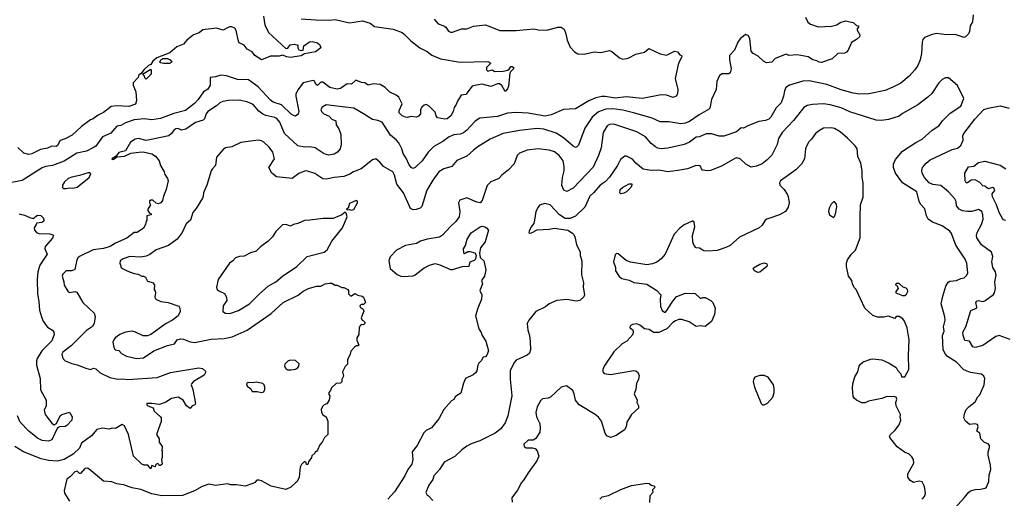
# Model space of a CAD drawing. Extents: x 1678759 to 1859541, y 384609 to 522867.
# Tile 360 of 466: x 1795541 to 1804512, y 411773 to 416132. Entities that reach past the tile are written whole.
import ezdxf

# ---------------------------------------------------------------- set-up
doc = ezdxf.new("R2010")
doc.units = 0

msp = doc.modelspace()

# ---------------------------------------------------------------- linework, layer by layer
at = {"layer": '0CON20XD'}
for points in [[(1799316.3, 416136.3), (1799353.7, 416093.7), (1799405, 416076.9), (1799425, 416064.3), (1799447, 416027), (1799465, 416018), (1799485, 416019.2), (1799565, 416048.6), (1799615, 416048.6), (1799675.7, 416074.3), (1799785, 416085.8), (1799915, 416032.5), (1800065, 416034.4), (1800225, 416048.1), (1800265, 416039.4), (1800343, 416037), (1800445, 416062.9), (1800475, 416064), (1800501.2, 416045), (1800517, 416003), (1800530, 415945), (1800555, 415881.2), (1800595, 415838), (1800625, 415821.2), (1800685, 415818), (1800775, 415840), (1800835, 415832.9), (1800915, 415850), (1800935, 415841.2), (1801005, 415784), (1801035, 415772.5), (1801085, 415780), (1801153.4, 415816.6), (1801233.2, 415836.8), (1801271.7, 415868.3), (1801375, 415820), (1801435, 415807.5), (1801506.1, 415843.9), (1801535, 415838.8), (1801555, 415812.5), (1801570, 415805), (1801572.5, 415795), (1801544, 415735), (1801514.4, 415595), (1801535.7, 415495), (1801533.2, 415456.8), (1801521.2, 415435), (1801495, 415422), (1801435, 415445.7), (1801385, 415447.8), (1801216.8, 415413.2), (1801065, 415428.2), (1800965, 415416.5), (1800875, 415431.8), (1800845, 415430.9), (1800791, 415419), (1800725, 415391.6), (1800605, 415320.5), (1800495, 415312.5), (1800384.6, 415265.4), (1800327.4, 415252.6), (1800175, 415280), (1800065, 415287.7), (1799985, 415279.6), (1799895, 415251.5), (1799734.6, 415235.4), (1799691.2, 415208.8), (1799615.7, 415125), (1799585, 415100.6), (1799555, 415088.9), (1799495, 415082.2), (1799453.8, 415065), (1799395, 415021.9), (1799315, 414976.9), (1799263.3, 414925), (1799208.9, 414845), (1799145, 414784.3), (1799125, 414777.1), (1799106.4, 414786.4), (1799087.5, 414815), (1799065.9, 414865.9), (1799034, 414914), (1799021.8, 414955), (1798995, 415009.4), (1798975, 415034.4), (1798918.8, 415078.8), (1798845, 415197.5), (1798805, 415213.8), (1798755, 415221.5), (1798675, 415275.6), (1798585, 415325.4), (1798478.3, 415338.3), (1798334.4, 415355.6), (1798296.2, 415335), (1798284.5, 415315), (1798290.6, 415295), (1798312.9, 415275), (1798361.8, 415251.8), (1798385, 415225.5), (1798421.1, 415211.1), (1798425.7, 415175), (1798448.9, 415138.9), (1798465.6, 415085), (1798471.4, 414995), (1798461.2, 414955), (1798436.2, 414925), (1798405, 414906), (1798357.9, 414897.9), (1798315, 414909.4), (1798233.9, 414963.9), (1798185, 414972.9), (1798140, 414970), (1798074.5, 414984.5), (1797953.5, 415095), (1797909.9, 415199.9), (1797885, 415231.9), (1797865, 415242.5), (1797785, 415259.2), (1797755, 415272.7), (1797718.8, 415298.8), (1797668.6, 415358.6), (1797620.5, 415380.5), (1797545, 415397.5), (1797445, 415397.3), (1797393.3, 415386.7), (1797365.4, 415374.6), (1797335, 415346.5), (1797255, 415294.4), (1797240.9, 415275), (1797225, 415229.2), (1797213, 415217), (1797144, 415196), (1797055, 415135.6), (1797015, 415126.2), (1796985, 415140), (1796965, 415138.8), (1796945, 415126), (1796924.6, 415095.4), (1796900, 415075), (1796755, 415043.1), (1796695, 415032.9), (1796625, 415049.2), (1796593.3, 415045), (1796550, 415015), (1796503.9, 414936.1), (1796445, 414921.2), (1796420, 414890), (1796380, 414865), (1796385, 414860), (1796395, 414862.5), (1796428.3, 414881.7), (1796495, 414890), (1796553.6, 414916.4), (1796626.2, 414926.2), (1796665, 414929.2), (1796745, 414908.8), (1796777.7, 414887.7), (1796813.3, 414845), (1796824.1, 414804.1), (1796856.2, 414745), (1796862.3, 414722.3), (1796888.8, 414685), (1796893.3, 414665), (1796876.7, 414585), (1796851.2, 414525), (1796843.3, 414485), (1796826.7, 414465), (1796805, 414456.2), (1796785, 414460), (1796755, 414487.5), (1796735, 414487.5), (1796725, 414480), (1796722.5, 414465), (1796732.5, 414445), (1796707.5, 414405), (1796707.5, 414395), (1796725, 414370), (1796740, 414365), (1796740, 414355), (1796700, 414345), (1796700, 414305), (1796693, 414297), (1796687.5, 414265), (1796668.3, 414231.7), (1796610, 414195), (1796585, 414192.5), (1796516.9, 414143.1), (1796412.6, 414097.4), (1796365, 414066.9), (1796305, 414048.1), (1796210, 414035), (1796092.3, 413977.7), (1796074.3, 413965), (1796061.4, 413945), (1796043.2, 413856.8), (1796015, 413844.5), (1795964.6, 413845.4), (1795934.4, 413815.6), (1795927.1, 413795), (1795944.2, 413745), (1795947.5, 413715), (1795979.7, 413659.7), (1795995, 413648), (1796045, 413656), (1796060.8, 413650.8), (1796118, 413555), (1796218.3, 413458.3), (1796228.7, 413425), (1796220.7, 413365), (1796205, 413336.9), (1796149.8, 413300.2), (1796009.6, 413160.4), (1795933.5, 413105), (1795924.6, 413085), (1795933.5, 413045), (1795954.7, 413024.7), (1796015, 412999.2), (1796065, 412988.6), (1796145, 412957.1), (1796185, 412947.1), (1796215, 412957.1), (1796235, 412952.9), (1796275, 412914.5), (1796361.7, 412871.7), (1796435, 412857.5), (1796475, 412860.5), (1796525, 412854.5), (1796795, 412874.3), (1796915, 412919.4), (1797172.3, 412962.3), (1797205.9, 412955.9), (1797235, 412930), (1797237.5, 412925), (1797222.5, 412895), (1797125, 412836.7), (1797106.7, 412815), (1797103.3, 412805), (1797118, 412765), (1797143.3, 412635), (1797136.1, 412623.9), (1797113.8, 412615), (1797095, 412590), (1797060, 412615), (1797030, 412665), (1796985, 412692.5), (1796925, 412681.9), (1796872.4, 412647.6), (1796815, 412625.7), (1796743.6, 412636.4), (1796700, 412635), (1796700, 412625), (1796710, 412615), (1796756, 412596), (1796766.7, 412565), (1796823.3, 412515), (1796830, 412505), (1796829.3, 412470.7), (1796787.5, 412355), (1796812.5, 412315), (1796812.5, 412285), (1796840, 412245), (1796840, 412225), (1796832.5, 412215), (1796840, 412205), (1796840, 412145), (1796832.5, 412125), (1796840, 412085), (1796825, 412070), (1796811.7, 412071.7), (1796810, 412085), (1796795, 412090), (1796780, 412075), (1796775, 412060), (1796745, 412070), (1796735, 412042.5), (1796710, 412075), (1796675, 412073.3), (1796655, 412083.3), (1796576.7, 412155), (1796532.5, 412355), (1796495, 412433.8), (1796475, 412446), (1796415, 412407.5), (1796385, 412412.5), (1796355, 412401.2), (1796295, 412411.2), (1796245, 412400), (1796195, 412343.1), (1796105.7, 412275), (1796085, 412230.8), (1796027.1, 412175), (1795945, 412125.4), (1795885, 412111.8), (1795805, 412117.5), (1795736.9, 412133.1), (1795575.9, 412195.9), (1795495.7, 412245)], [(1797763.3, 416165), (1797774.4, 416084.4), (1797807.5, 416015), (1797965, 415870), (1797985, 415872.5), (1798006.1, 415903.9), (1798045, 415907.5), (1798075, 415900), (1798073.8, 415875), (1798085, 415858.8), (1798105, 415852), (1798125, 415853.8), (1798130, 415895), (1798181.1, 415928.9), (1798205, 415934.3), (1798255, 415920), (1798275, 415903.3), (1798286.2, 415875), (1798235, 415839.2), (1798135, 415819.5), (1798105, 415801.8), (1798005, 415788.5), (1797975, 415792.3), (1797935, 415808.1), (1797905, 415800.5), (1797825, 415798.8), (1797745, 415766), (1797682.5, 415805), (1797660, 415840), (1797615, 415864.3), (1797585, 415900), (1797541.4, 415921.4), (1797533.3, 415935), (1797513.6, 416033.6), (1797500.8, 416055), (1797473.2, 416066.8), (1797453.2, 416066.8), (1797435, 416058), (1797395, 416037.5), (1797335, 416055.8), (1797210, 416040), (1797177.4, 416012.6), (1797126.2, 415993.8), (1797065, 415946), (1797032.3, 415907.7), (1796973.3, 415885), (1796909.7, 415830.3), (1796791.1, 415785), (1796755, 415755.4), (1796735.6, 415724.4), (1796715, 415714.4), (1796672.5, 415675), (1796648.3, 415641.7), (1796622.5, 415625), (1796620, 415605), (1796575, 415557.5), (1796576, 415535), (1796599.2, 415475), (1796606.9, 415395), (1796595, 415361.8), (1796535, 415341.2), (1796425, 415346.4), (1796375, 415341.5), (1796305, 415285.6), (1796255, 415263.3), (1796210.5, 415229.5), (1796185, 415218.5), (1796105, 415159.4), (1796020.6, 415079.4), (1795955, 415046), (1795909.2, 415030.8), (1795886.4, 414985), (1795875, 414978.2), (1795835, 414978.5), (1795795, 414962.3), (1795731.7, 414948.3), (1795650.7, 414909.3), (1795625, 414903.2), (1795577.6, 414917.6), (1795525, 414968.6)], [(1802700, 416155), (1802720.9, 416110.9), (1802745, 416090), (1802815, 416067.5), (1802937.4, 416072.6), (1802984.4, 416085.6), (1803015, 416107.5), (1803065, 416121.4), (1803135, 416106.5), (1803165, 416079.6), (1803182.5, 416075), (1803184.2, 416065), (1803172.2, 416047.8), (1803171.8, 416035), (1803194.5, 415995), (1803192.9, 415977.1), (1803165, 415951.4), (1803118.8, 415925), (1803088, 415855), (1803073.8, 415836.2), (1803055, 415827.5), (1802995.6, 415824.4), (1802944.2, 415775.8), (1802845, 415740.8), (1802825, 415744.2), (1802805, 415757.5), (1802767.5, 415765), (1802725, 415793.8), (1802625, 415810.6), (1802547, 415807), (1802525, 415817.5), (1802425, 415777.5), (1802395, 415744), (1802345, 415738.8), (1802316.7, 415755), (1802269.7, 415799.7), (1802225, 415822.9), (1802204.2, 415845), (1802192, 415962), (1802178.1, 415988.1), (1802155, 415995.8), (1802105, 415958.5), (1802083.9, 415926.1), (1802054.7, 415855.3), (1802009.4, 415805), (1802006.9, 415765), (1802022.5, 415685), (1802015, 415647.5), (1802000.7, 415639.3), (1801941.4, 415638.6), (1801917.7, 415622.3), (1801891.2, 415568.8), (1801885.6, 415495), (1801842.5, 415405), (1801828, 415325), (1801817.3, 415312.7), (1801732, 415265), (1801644, 415206), (1801605, 415190), (1801565, 415183.5), (1801455, 415201.8), (1801375, 415202.9), (1801303.8, 415233.8), (1801145, 415279.1), (1801035, 415306.6), (1800945, 415320.3), (1800882.6, 415317.4), (1800815, 415293.8), (1800757.5, 415245), (1800688.9, 415145), (1800631.9, 414988.1), (1800615, 414970), (1800605, 414968), (1800585, 414979.2), (1800495.3, 415055.3), (1800427.8, 415097.8), (1800315.3, 415134.7), (1800255, 415140.6), (1800095, 415122.3), (1799945, 415095.5), (1799826, 415044), (1799716.5, 414973.5), (1799675.7, 414945), (1799615, 414887.5), (1799525, 414849.2), (1799478.8, 414795), (1799405, 414774.4), (1799360.6, 414745), (1799305, 414670.8), (1799251.9, 414578.1), (1799205, 414430), (1799190, 414415), (1799152.3, 414402.3), (1799125, 414399.2), (1799102.4, 414412.4), (1799036.7, 414555), (1798978.5, 414635), (1798955.4, 414715), (1798939.4, 414745), (1798855, 414793.3), (1798821.1, 414835), (1798785, 414865.6), (1798755, 414854), (1798652, 414775), (1798582.9, 414747.1), (1798550, 414725), (1798495, 414702.5), (1798405, 414694.6), (1798335, 414678.1), (1798303.6, 414683.6), (1798231.1, 414731.1), (1798155, 414755.6), (1798135, 414752.9), (1798085, 414730), (1798025, 414686), (1797881.2, 414701.2), (1797837.5, 414735), (1797810, 414785), (1797861.4, 414865), (1797848.6, 414925), (1797815, 414972), (1797766.4, 415016.4), (1797745, 415030), (1797715, 415035.7), (1797555.7, 415014.3), (1797475, 414974.2), (1797415, 414964), (1797395, 414950), (1797335, 414881.2), (1797325.8, 414805), (1797295, 414769.2), (1797284.3, 414755), (1797245.6, 414625), (1797214.4, 414555), (1797213.8, 414525), (1797205.8, 414505), (1797148.9, 414411.1), (1797118.1, 414375), (1797097.8, 414305), (1797056.9, 414273.1), (1797020, 414195), (1796975, 414131.9), (1796895.9, 414074.1), (1796785, 414034.5), (1796726.8, 413993.2), (1796693, 413977), (1796645, 413968.5), (1796545, 413974.5), (1796483.8, 413955), (1796457.5, 413935), (1796453.8, 413915), (1796458.8, 413895), (1796466.7, 413875), (1796483, 413863), (1796525, 413840.8), (1796585, 413820), (1796620, 413815), (1796655, 413796.7), (1796670, 413795), (1796686.4, 413786.4), (1796705, 413750), (1796760, 413735), (1796760, 413725), (1796770, 413715), (1796767.5, 413675), (1796775, 413660)], [(1798105, 416139.4), (1798235, 416129.2), (1798363, 416127), (1798415, 416134.4), (1798545, 416104.5), (1798665, 416121.1), (1798735, 416100.6), (1798775, 416070.8), (1798945, 416045.7), (1799025, 416014), (1799045, 416000), (1799105, 415940), (1799186.4, 415876.4), (1799255, 415842.9), (1799295, 415807.5), (1799375, 415776.9), (1799555, 415744), (1799805, 415750), (1799832.5, 415735), (1799794, 415695), (1799794, 415675), (1799805, 415662.5), (1799845, 415673.8), (1799871.2, 415661.2), (1799945, 415663.1), (1799987.4, 415672.6), (1799999.2, 415680.8), (1800015, 415706.9), (1800027.5, 415705), (1800038.9, 415695), (1800038.9, 415685), (1800011.9, 415658.1), (1800006.5, 415643.5), (1799995.4, 415525), (1799985, 415500.8), (1799965, 415476.7), (1799933, 415533), (1799912.5, 415547.5), (1799895, 415548.8), (1799835, 415524.3), (1799755, 415545.6), (1799703.6, 415536.4), (1799665, 415525.6), (1799605, 415450), (1799563.3, 415445), (1799532.6, 415397.4), (1799515, 415353.3), (1799498, 415332), (1799489.4, 415295), (1799468.9, 415255), (1799435, 415229.4), (1799415, 415224.4), (1799347.9, 415237.9), (1799335.7, 415255), (1799325, 415288.8), (1799271.2, 415345), (1799245, 415358.8), (1799225, 415353.8), (1799204.2, 415335.8), (1799194, 415315), (1799192.5, 415275), (1799175.5, 415254.5), (1799155, 415244.4), (1799105, 415249.5), (1799075, 415241.4), (1799055, 415243.3), (1799025, 415257.5), (1798997.5, 415285), (1798998.1, 415305), (1799024.4, 415365), (1798995.4, 415425.4), (1798971.2, 415445), (1798912.7, 415472.7), (1798870, 415515), (1798825, 415543.1), (1798765, 415547.1), (1798715, 415536.7), (1798685, 415556.7), (1798655, 415560), (1798605, 415582), (1798565, 415546), (1798523.8, 415546.2), (1798464, 415506), (1798435, 415499.2), (1798365.3, 415515.3), (1798302.1, 415562.1), (1798285, 415561.4), (1798255, 415533.3), (1798242.9, 415542.9), (1798225, 415573.8), (1798215, 415577.1), (1798125, 415558.1), (1798076.1, 415493.9), (1798057.5, 415455), (1798056.4, 415435), (1798082.9, 415295), (1798078.1, 415271.9), (1798055, 415253.8), (1798035, 415258), (1798015, 415272.9), (1797925, 415355.3), (1797851.5, 415381.5), (1797825, 415398), (1797715, 415519.2), (1797625, 415584.3), (1797525, 415587.1), (1797425, 415620.8), (1797375, 415628), (1797325, 415610.6), (1797275.8, 415604.2), (1797277.5, 415535)], [(1804228.8, 416175), (1804221.7, 416111.7), (1804200, 416075), (1804195.5, 416025), (1804186, 416004), (1804157.5, 415975), (1804145, 415971.1), (1804065, 415998.1), (1803985.6, 415994.4), (1803895, 416005.6), (1803853, 415997), (1803785, 415970), (1803769.3, 415950.7), (1803761.7, 415928.3), (1803757.1, 415825), (1803744.4, 415765), (1803722.9, 415715), (1803697.1, 415675), (1803645, 415618), (1803568.8, 415555), (1803495, 415516), (1803425, 415488.1), (1803277.1, 415457.1), (1803196.3, 415453.7), (1803135, 415461.2), (1803025, 415492.9), (1802895, 415541.5), (1802735, 415574.4), (1802675, 415571.9), (1802555, 415536.7), (1802520.6, 415515), (1802507.5, 415485), (1802501.1, 415435), (1802477.3, 415375), (1802432, 415328), (1802385, 415244), (1802365, 415224.4), (1802336.2, 415213.8), (1802274.7, 415205.3), (1802174.1, 415165.9), (1802135, 415143.8), (1802113.6, 415146.4), (1802070.3, 415109.7), (1801955, 415070), (1801915, 415070.8), (1801842.4, 415092.4), (1801795, 415091.1), (1801735, 415066.2), (1801705, 415060.8), (1801645, 415017.5), (1801595, 414994.5), (1801445, 414961.9), (1801385, 414955.6), (1801355, 414961.1), (1801333.1, 414973.1), (1801295, 415005.7), (1801243.9, 415063.9), (1801165, 415109.6), (1800955, 415181.5), (1800915, 415176.7), (1800894.4, 415165), (1800856.5, 415105), (1800838.8, 414965), (1800813.6, 414895), (1800765, 414790), (1800585, 414597.1), (1800525, 414568), (1800499.7, 414579.7), (1800480.3, 414620.3), (1800486.4, 414693.6), (1800500.4, 414755), (1800501.1, 414795), (1800492, 414845), (1800455.6, 414895), (1800415, 414927.8), (1800366.4, 414943.6), (1800265, 414957.1), (1800165, 414942.9), (1800093.8, 414915), (1800074.3, 414895.7), (1800045, 414820), (1799995, 414763.8), (1799933.3, 414715), (1799907.5, 414685), (1799835, 414654), (1799799.2, 414620.8), (1799753.9, 414486.1), (1799736.2, 414463.8), (1799705, 414468.8), (1799615, 414509.2), (1799550.8, 414489.2), (1799540, 414465), (1799550, 414385), (1799544.3, 414335), (1799515.5, 414294.5), (1799465, 414248), (1799391.7, 414168.3), (1799365, 414151.2), (1799255, 414132.5), (1799192.5, 414115), (1799155.6, 414094.4), (1799055, 414075.8), (1798975, 414032.5), (1798917, 413973), (1798903.3, 413935), (1798916.7, 413865), (1798980.6, 413810.6), (1799012.5, 413795), (1799035, 413791.4), (1799125, 413800), (1799145, 413807.5), (1799225, 413870.6), (1799275, 413897.1), (1799325, 413910), (1799369.7, 413899.7), (1799466.1, 413856.1), (1799485, 413856.2), (1799575, 413884), (1799635, 413887.5), (1799643.9, 413926.1), (1799685, 413942.5), (1799696.4, 413953.6), (1799702.5, 413985), (1799690, 414005), (1799645, 414016.7), (1799625, 414016.7), (1799595, 414000), (1799587.5, 414005), (1799583.8, 414045), (1799603.8, 414075), (1799617.3, 414132.7), (1799655, 414190), (1799735, 414244), (1799755, 414250), (1799780, 414245), (1799795, 414237.5), (1799812.5, 414215), (1799781.7, 414108.3), (1799740, 414055), (1799730, 414005), (1799737.5, 413965), (1799768.8, 413935), (1799789.2, 413855), (1799776.2, 413795), (1799750, 413755), (1799756.7, 413725), (1799734.1, 413665.9), (1799751.2, 413625), (1799747.1, 413585), (1799714.2, 413505), (1799694, 413435), (1799724, 413315), (1799745, 413282.5), (1799753.3, 413255), (1799786.7, 413205), (1799812.5, 413115), (1799797.5, 413075), (1799785, 413062.5), (1799765, 413057.5), (1799746.7, 413025), (1799723.8, 413005), (1799714, 412985), (1799706.7, 412935), (1799693.3, 412915), (1799672.1, 412897.9), (1799603.3, 412865), (1799585, 412820), (1799558.8, 412731.2), (1799510.5, 412699.5), (1799495, 412672.5), (1799475, 412660), (1799405, 412582.5), (1799361.2, 412495), (1799293.8, 412415), (1799245, 412390), (1799222.4, 412367.6), (1799163.3, 412255), (1799116.7, 412195), (1799122.5, 412125), (1799112.5, 412085), (1799075.9, 412034.1), (1799051.4, 411978.6), (1798955, 411832), (1798896.2, 411763.8)], [(1796855, 415733.3), (1796825, 415737.5), (1796817.5, 415745), (1796828, 415765), (1796845, 415778), (1796887.7, 415777.7), (1796912.5, 415765), (1796927.5, 415745), (1796905, 415733.8), (1796855, 415733.3)], [(1796695, 415590), (1796681.7, 415601.7), (1796678.3, 415618.3), (1796660, 415635), (1796735, 415680), (1796740, 415675), (1796740, 415635), (1796695, 415590)], [(1804030.2, 411649.8), (1804149.5, 411780.5), (1804183.9, 411826.1), (1804205, 411840.6), (1804245, 411851.4), (1804295, 411854.4), (1804337.5, 411865), (1804348.8, 411875), (1804372, 411925), (1804373.8, 411985), (1804388.8, 412035), (1804386.2, 412075), (1804363.8, 412165), (1804363.9, 412196.1), (1804378.1, 412235), (1804378.1, 412255), (1804365, 412268.6), (1804331.7, 412281.7), (1804297.5, 412315), (1804287.5, 412365), (1804262.5, 412385), (1804273.8, 412425), (1804268, 412445), (1804245, 412452), (1804195, 412446.2), (1804157.5, 412475), (1804142.5, 412505), (1804148.3, 412541.7), (1804165, 412580), (1804190.7, 412609.3), (1804245, 412650), (1804271.7, 412698.3), (1804287.5, 412715), (1804328.8, 412805), (1804333.3, 412865), (1804325.8, 412885.8), (1804305, 412903.8), (1804205, 412918.6), (1804143.4, 412943.4), (1804075, 413012.5), (1803995, 413062.9), (1803974.6, 413084.6), (1803955.6, 413125), (1803947.1, 413255), (1803963.8, 413295), (1803958.5, 413335), (1803971.9, 413395), (1803970.6, 413425), (1803935.7, 413545), (1803950, 413615), (1803978.1, 413705), (1803998.8, 413741.2), (1804015, 413750.8), (1804075, 413757.5), (1804115, 413776), (1804145, 413779.4), (1804171.5, 413805), (1804178.1, 413825), (1804168.9, 413915), (1804155, 413952), (1804068.7, 414078.7), (1804030, 414185), (1804016, 414205), (1803945, 414254.2), (1803857.8, 414287.8), (1803817.5, 414315), (1803802.5, 414345), (1803788.3, 414408.3), (1803749.7, 414449.7), (1803735.7, 414475), (1803713.8, 414563.8), (1803585, 414647.1), (1803520, 414735), (1803502.2, 414785), (1803503.3, 414815), (1803521.7, 414858.3), (1803585, 414934.4), (1803705.3, 415014.7), (1803764.2, 415045), (1803855, 415124.2), (1803914, 415165), (1803937, 415193), (1803948, 415212), (1804018, 415282), (1804115.7, 415345), (1804143.3, 415415), (1804083.6, 415533.6), (1804003, 415603), (1803975, 415603.3), (1803945, 415586.7), (1803915, 415556.7), (1803850.9, 415459.1), (1803816.2, 415425), (1803724.4, 415355.6), (1803585, 415278), (1803555, 415252.5), (1803456.8, 415223.2), (1803394.2, 415214.2), (1803345, 415217.5), (1803105, 415293.8), (1803025, 415329.1), (1802926.2, 415355), (1802865, 415364.5), (1802765, 415360.9), (1802715, 415350), (1802685, 415333.3), (1802592.2, 415215), (1802488.1, 415105), (1802455, 415050), (1802441.2, 414995), (1802392.1, 414897.9), (1802352.5, 414855), (1802305, 414817.8), (1802252.4, 414797.6), (1802205, 414790), (1802156, 414815), (1802105, 414863.1), (1802075, 414874.3), (1802055, 414868.6), (1801933.6, 414796.4), (1801835, 414759.2), (1801805, 414755.8), (1801762.7, 414762.7), (1801752.3, 414772.3), (1801745, 414796.7), (1801725, 414803.3), (1801695, 414802), (1801625, 414774.3), (1801537.9, 414757.9), (1801445, 414745.6), (1801365, 414761.8), (1801295, 414758.5), (1801220.8, 414770.8), (1801155, 414826.2), (1801125, 414861.2), (1801068.8, 414888.8), (1801055, 414888.8), (1801015, 414860), (1800987.6, 414802.4), (1800915, 414698.8), (1800874.6, 414655.4), (1800830, 414625), (1800772.2, 414557.8), (1800735.6, 414525), (1800688.6, 414425), (1800605, 414341.1), (1800555, 414320), (1800511.2, 414321.2), (1800460, 414355), (1800375, 414444.2), (1800325, 414458), (1800278, 414442), (1800264.3, 414425.7), (1800242, 414385), (1800230.8, 414305), (1800223.8, 414275), (1800201.2, 414245), (1800182.5, 414205), (1800180, 414195), (1800188.3, 414188.3), (1800205, 414190), (1800255, 414218), (1800365, 414224.4), (1800415, 414234.3), (1800534.4, 414214.4), (1800578.1, 414188.1), (1800588.8, 414175), (1800598.8, 414155), (1800612.5, 414085), (1800647.5, 414015), (1800647.5, 413985), (1800661.2, 413935), (1800659.3, 413809.3), (1800678, 413735), (1800676, 413695), (1800688, 413625), (1800682.3, 413607.7), (1800645, 413573.3), (1800609.5, 413569.5), (1800525, 413582.9), (1800435, 413573.1), (1800365, 413544.2), (1800332.1, 413517.9), (1800245, 413474), (1800179.2, 413395), (1800164.2, 413365), (1800169.2, 413305), (1800186.8, 413256.8), (1800191.9, 413201.9), (1800194.2, 413125), (1800186, 413095), (1800164.2, 413075.8), (1800065, 413030), (1800045, 413008.8), (1800010, 412935), (1800008.3, 412858.3), (1800025.6, 412705), (1799988.1, 412525), (1799965, 412460), (1799924.2, 412405), (1799873.9, 412366.1), (1799734.6, 412295.4), (1799655, 412268.2), (1799613.4, 412246.6), (1799568, 412215), (1799505, 412154.4), (1799408.1, 412101.9), (1799364.4, 412035), (1799313.8, 411976.2), (1799304.3, 411945), (1799285, 411914), (1799268.7, 411891.3), (1799242.5, 411825), (1799252.3, 411802.3), (1799266.7, 411795), (1799304, 411754)], [(1797277.5, 415535), (1797255, 415500), (1797215.4, 415474.6), (1797167.3, 415405), (1797132.6, 415367.4), (1797050.8, 415305), (1796945, 415276.2), (1796825, 415232.3), (1796745, 415220.4), (1796675, 415227.9), (1796585, 415219.6), (1796506.3, 415193.7), (1796461.4, 415168.6), (1796425, 415162.5), (1796370.5, 415099.5), (1796295, 415065.6), (1796235, 414981.4), (1796220.2, 414969.8), (1796151.2, 414935), (1796062.9, 414917.1), (1795945.3, 414844.7), (1795840, 414805), (1795775, 414795.6), (1795745, 414783.1), (1795563.4, 414666.6), (1795455, 414645.5)], [(1804565, 413219.2), (1804465, 413256.6), (1804435, 413246.2), (1804316.4, 413163.6), (1804245, 413147.1), (1804223.4, 413153.4), (1804195, 413203.5), (1804151.2, 413211.2), (1804136.7, 413255), (1804134.4, 413285), (1804159.7, 413335), (1804205.4, 413484.6), (1804257.8, 413505), (1804260.5, 413515), (1804250.8, 413555), (1804262, 413568), (1804275, 413573.1), (1804315, 413565.4), (1804335, 413571.5), (1804411.7, 413628.3), (1804423.3, 413645), (1804431.2, 413685), (1804423.8, 413745), (1804437.1, 413805), (1804430.6, 413835), (1804405.5, 413875.5), (1804397.5, 413925), (1804406.9, 413975), (1804395.7, 414015), (1804302.4, 414082.4), (1804260.4, 414145), (1804257.1, 414165), (1804263.6, 414195), (1804302.4, 414267.6), (1804319.5, 414315), (1804317.1, 414355), (1804305.4, 414385.4), (1804275, 414403.1), (1804215, 414386.4), (1804176, 414384), (1804131.3, 414391.3), (1804099.2, 414405), (1804075.5, 414435), (1804071.8, 414475), (1804061.7, 414501.7), (1804001.9, 414565), (1803931.8, 414621.8), (1803861.6, 414631.6), (1803827.5, 414645), (1803783.1, 414695), (1803763.1, 414735), (1803760.3, 414759.7), (1803767.5, 414785), (1803799.2, 414825), (1803836, 414855), (1804035, 414950.5), (1804085, 414962.5), (1804115.7, 414985), (1804137.5, 415035), (1804134.2, 415074.2), (1804141.4, 415095), (1804244.3, 415225), (1804325, 415312.9), (1804365, 415327.1), (1804475, 415348.6), (1804555, 415325.8)], [(1803762.5, 411765), (1803785, 411790), (1803793.6, 411816.4), (1803788, 411858), (1803785, 411880), (1803763, 411923), (1803735, 411930), (1803685, 411917.5), (1803653.6, 411933.6), (1803633.3, 411965), (1803633.3, 411995), (1803686.1, 412093.9), (1803683.3, 412125), (1803670.5, 412150.5), (1803643.3, 412175), (1803603, 412193), (1803535, 412241.2), (1803468, 412325), (1803466, 412335), (1803475, 412353.3), (1803515, 412391.2), (1803555, 412442.5), (1803570, 412485), (1803563.3, 412515), (1803566.7, 412535), (1803526.7, 412615), (1803523.3, 412645), (1803532, 412675), (1803525, 412693.3), (1803505, 412701.2), (1803485, 412696.7), (1803445, 412700), (1803395, 412681.2), (1803275, 412656.7), (1803245, 412642.5), (1803215, 412642.5), (1803165, 412667.5), (1803143.6, 412683.6), (1803135, 412700), (1803128, 412775), (1803131.2, 412815), (1803151.2, 412878.8), (1803176, 412925), (1803188.8, 412975), (1803200, 412995), (1803224.2, 413015.8), (1803295, 413041.2), (1803315, 413043.8), (1803395, 413033.3), (1803463.6, 413003.6), (1803527.5, 412965), (1803539.3, 412939.3), (1803567.5, 412905), (1803575, 412880), (1803605, 412880), (1803643, 412947), (1803637.5, 413075), (1803646.2, 413215), (1803626.1, 413326.1), (1803602.5, 413385), (1803586.4, 413406.4), (1803555, 413430), (1803525, 413430), (1803515, 413410), (1803455, 413432.5), (1803415, 413423.3), (1803355, 413423.8), (1803315, 413436.7), (1803240, 413505), (1803162.5, 413675), (1803143.9, 413693.9), (1803127.5, 413725), (1803122.5, 413755), (1803091.2, 413795), (1803073.9, 413883.9), (1803073.8, 413915), (1803083.8, 413945), (1803115, 413993.3), (1803156.1, 414033.9), (1803198, 414145), (1803198.6, 414335), (1803202.5, 414445), (1803224.2, 414515), (1803225.8, 414645), (1803217.5, 414695), (1803217.5, 414755), (1803203.8, 414825), (1803178, 414885), (1803170, 414955), (1803154.2, 414984.2), (1803084.2, 415054.2), (1803015, 415110), (1802965, 415139.4), (1802933, 415147), (1802865, 415142.5), (1802826.8, 415123.2), (1802791.2, 415095), (1802756, 415045), (1802729.7, 415020.3), (1802707.1, 414975), (1802699.4, 414955), (1802691.9, 414865), (1802663.3, 414816.7), (1802612, 414765), (1802472, 414665), (1802463.8, 414645), (1802466.2, 414625), (1802505, 414586.7), (1802533, 414543), (1802542.7, 414522.7), (1802552.5, 414465), (1802542, 414425), (1802516.7, 414385), (1802464.3, 414355.7), (1802347.5, 414315), (1802332.5, 414305), (1802305, 414260), (1802276.7, 414235), (1802100.3, 414149.7), (1802013.3, 414076.7), (1801975, 414056), (1801895, 414028.8), (1801815, 414023.1), (1801775, 414026.9), (1801735, 414052), (1801705, 414054.2), (1801685.7, 414075), (1801673, 414107), (1801670.6, 414165), (1801690.6, 414245), (1801685, 414287.5), (1801675, 414297.5), (1801667, 414297), (1801595, 414264.2), (1801555, 414232.5), (1801502.6, 414177.4), (1801421.2, 413995), (1801386, 413955), (1801345.5, 413924.5), (1801305, 413907.1), (1801255, 413900), (1801104.5, 413924.5), (1801065, 413940), (1800995, 414000), (1800978.3, 414001.7), (1800965, 413990), (1800950.8, 413925), (1800968, 413875), (1800970, 413845), (1801002.4, 413792.4), (1801025.7, 413775.7), (1801095, 413759.2), (1801135, 413739.2), (1801255, 413722), (1801346.7, 413665), (1801383.3, 413625), (1801376.7, 413585), (1801380.7, 413520.7), (1801395, 413482.5), (1801415, 413467.5), (1801425, 413467.5), (1801438.3, 413481.7), (1801479.5, 413550.5), (1801523, 413607), (1801605, 413640.8), (1801695, 413637.5), (1801745, 413593.3), (1801765, 413602), (1801785, 413602), (1801836.7, 413575), (1801856.7, 413555), (1801878, 413505), (1801872.3, 413447.7), (1801845, 413382.5), (1801785, 413336.7), (1801745, 413343.3), (1801705, 413336.2), (1801640.3, 413380.3), (1801575, 413402), (1801545, 413401.2), (1801515, 413390), (1801492.5, 413375), (1801437.5, 413315), (1801365, 413284), (1801315, 413284), (1801275, 413310), (1801235, 413316.7), (1801190.7, 413350.7), (1801165, 413362.5), (1801125, 413356.7), (1801102.5, 413345), (1801100, 413325), (1801125, 413310), (1801131.7, 413291.7), (1801126.7, 413265), (1801073.3, 413205), (1801031.2, 413178.8), (1800955, 413106.7), (1800866.2, 412975), (1800854, 412945), (1800853.3, 412925), (1800865, 412910), (1800925, 412900), (1801135, 412936), (1801155, 412933.3), (1801170.7, 412920.7), (1801183.6, 412893.6), (1801178.8, 412855), (1801161.7, 412821.7), (1801154, 412765), (1801138.8, 412725), (1801165.8, 412665.8), (1801163.9, 412643.9), (1801180, 412615), (1801180, 412595), (1801113.9, 412536.1), (1801072.5, 412465), (1801066.7, 412425), (1801050, 412395), (1800975, 412343.8), (1800923.6, 412326.4), (1800890.3, 412340.3), (1800874, 412365), (1800842, 412475), (1800815, 412511.2), (1800785, 412535.8), (1800637.5, 412625), (1800605.7, 412665), (1800594.2, 412725), (1800581.2, 412755), (1800523.6, 412796.4), (1800474.2, 412785.8), (1800377, 412693), (1800355.6, 412684.4), (1800305, 412678), (1800285, 412660), (1800256, 412605), (1800244.3, 412555), (1800250.8, 412515), (1800279.2, 412455), (1800283, 412413), (1800280, 412375), (1800245, 412316.7), (1800218.3, 412301.7), (1800175, 412301.2), (1800133.3, 412265), (1800136.7, 412245), (1800155, 412232), (1800213.6, 412233.6), (1800237.5, 412225), (1800256.2, 412205), (1800271.2, 412155), (1800252, 412115), (1800172.5, 412005), (1800135, 411940), (1800112.7, 411917.3), (1800075, 411846.7), (1800025, 411777.5), (1800027, 411737)], [(1804525, 414304), (1804505, 414310), (1804495, 414320), (1804464.8, 414374.8), (1804441.4, 414445), (1804405, 414520), (1804400, 414545), (1804425.5, 414575), (1804415, 414600), (1804405, 414603.1), (1804365, 414592.5), (1804335, 414614.2), (1804315, 414620), (1804289.6, 414649.6), (1804245, 414674.6), (1804208.6, 414671.4), (1804175, 414646.7), (1804165, 414645.8), (1804153.8, 414665), (1804153.1, 414735), (1804185, 414792.9), (1804235, 414797.5), (1804275, 414830), (1804335, 414844.4), (1804475, 414806.7), (1804525, 414773.5)], [(1795965, 414594.2), (1795995, 414601.2), (1796025, 414596.2), (1796065, 414605.5), (1796174.2, 414695.8), (1796188.3, 414728.3), (1796178, 414738), (1796165, 414737.5), (1796087, 414713), (1796015, 414698.8), (1795984.2, 414685), (1795948, 414655), (1795931.4, 414625), (1795932.5, 414605), (1795941.2, 414595), (1795965, 414594.2)], [(1801017, 414547), (1801007.5, 414555), (1801012.5, 414585), (1801032.5, 414605), (1801060.5, 414619.5), (1801095, 414636.2), (1801116.7, 414636.7), (1801118.8, 414625), (1801110, 414605), (1801070, 414565), (1801045, 414551.2), (1801017, 414547)], [(1798565, 414396.7), (1798585, 414403.3), (1798620, 414465), (1798618.3, 414478.3), (1798606.1, 414486.1), (1798545, 414456.7), (1798533.8, 414416.2), (1798520, 414405), (1798525, 414400), (1798545, 414402.5), (1798565, 414396.7)], [(1802955, 414330), (1802965, 414340), (1802973.3, 414365), (1802985.9, 414425.9), (1802981.7, 414451.7), (1802965, 414472.5), (1802955, 414472.5), (1802935, 414452.5), (1802916.2, 414415), (1802910, 414385), (1802917.5, 414355), (1802955, 414330)], [(1795535, 414362.5), (1795585, 414351.4), (1795635, 414328.8), (1795665, 414322.5), (1795705, 414352), (1795735, 414348), (1795758.8, 414325), (1795761.7, 414298.3), (1795743.6, 414283.6), (1795695, 414280), (1795692.5, 414265), (1795673.3, 414235), (1795676.7, 414215), (1795693.8, 414195), (1795715, 414185.7), (1795815, 414182.5), (1795843.8, 414173.8), (1795850, 414165), (1795839.4, 414140.6), (1795774.2, 414065), (1795771.4, 414045), (1795792, 413995), (1795725, 413896.7), (1795705.6, 413835), (1795701.1, 413765), (1795703.3, 413635), (1795716.7, 413565), (1795721.1, 413485), (1795738.9, 413425), (1795754.4, 413385), (1795775, 413354.2), (1795795, 413332.5), (1795840, 413305), (1795852.5, 413285), (1795855.7, 413265), (1795835, 413206), (1795743.8, 413115), (1795700, 413045), (1795694.4, 413025.6), (1795695.8, 412984.2), (1795727.9, 412865), (1795729.4, 412759.4), (1795781.2, 412665), (1795781.2, 412615), (1795764, 412575), (1795773.1, 412535), (1795792.2, 412512.2), (1795835, 412457.5), (1795855, 412443.3), (1795875.8, 412454.2), (1795911.2, 412525), (1795925, 412536.7), (1795995, 412556.7), (1796020.8, 412515), (1796017.5, 412485), (1795971.2, 412435), (1795955, 412425.8), (1795905, 412422.9), (1795884.3, 412415.7), (1795835, 412304.3), (1795805, 412292.2), (1795745, 412299.1), (1795705, 412318.9), (1795624.2, 412385), (1795545.6, 412465), (1795522.1, 412525)], [(1797455, 413454.4), (1797535, 413482.9), (1797634.6, 413545.4), (1797725, 413635.7), (1797805, 413704.3), (1797876.1, 413743.9), (1797935, 413794.4), (1798065, 413882.5), (1798161.2, 413975), (1798315, 414015.8), (1798343, 414037), (1798386.4, 414113.6), (1798482, 414235), (1798523.3, 414335), (1798515, 414370), (1798505, 414380), (1798477.5, 414355), (1798397.8, 414322.2), (1798305, 414321.1), (1798185, 414305.7), (1798135, 414302.5), (1798075, 414274.3), (1798035, 414265.8), (1798007.7, 414252.3), (1797965, 414266.2), (1797935, 414262.5), (1797875, 414202.5), (1797843.3, 414155), (1797803.8, 414115), (1797735, 414063.3), (1797695, 414022.5), (1797645, 414008.8), (1797585, 413978.8), (1797545, 413976.2), (1797506.4, 413963.6), (1797483.9, 413936.1), (1797451.2, 413915), (1797348.1, 413765), (1797334.3, 413694.3), (1797340, 413675), (1797355, 413661.2), (1797408, 413638), (1797426.2, 413605), (1797427.5, 413575), (1797395.8, 413525), (1797392.5, 413475), (1797415, 413460), (1797455, 413454.4)], [(1802265, 413830), (1802235, 413843.3), (1802222.5, 413865), (1802227, 413873), (1802285, 413906.2), (1802326.4, 413916.4), (1802349.3, 413909.3), (1802352.5, 413895), (1802347.5, 413885), (1802285, 413832.5), (1802265, 413830)], [(1796775, 413660), (1796780, 413645), (1796771.2, 413605), (1796782.5, 413585), (1796825.8, 413565.8), (1796895, 413556.9), (1796991.2, 413521.2), (1797000, 413505), (1797003.8, 413475), (1796984, 413435), (1796934, 413395), (1796875, 413365.6), (1796735, 413265.7), (1796705, 413252.9), (1796665, 413252.9), (1796595, 413286.5), (1796565, 413293.5), (1796505, 413284.4), (1796455, 413263.1), (1796410, 413235), (1796397.5, 413215), (1796391.2, 413195), (1796400, 413145), (1796412.5, 413125), (1796445, 413117.5), (1796470.2, 413090.2), (1796515, 413066.7), (1796605, 413044.6), (1796667.9, 413052.1), (1796763.6, 413116.4), (1796887.5, 413165), (1796950.8, 413179.2), (1796976.9, 413215), (1797005, 413224), (1797035, 413221.8), (1797095, 413196.9), (1797135, 413192.1), (1797285, 413223.1), (1797405, 413229.5), (1797477.4, 413242.6), (1797615, 413303.5), (1797832.9, 413455), (1797942, 413555), (1798077.4, 413622.6), (1798125, 413658.6), (1798173.3, 413685), (1798245, 413704.2), (1798285, 413706.2), (1798325, 413726.2), (1798365, 413733.3), (1798385, 413732.5), (1798415, 413712.5), (1798435, 413712.5), (1798475, 413693.3), (1798495, 413692.5), (1798530, 413675), (1798537.5, 413665), (1798537.5, 413635), (1798555, 413617.5), (1798565, 413617.5), (1798595, 413637.5), (1798623, 413623), (1798660, 413615), (1798672.5, 413605), (1798692.5, 413555), (1798675, 413537.5), (1798653.6, 413536.4), (1798640, 413525), (1798643.6, 413513.6), (1798670, 413495), (1798677, 413477), (1798652.5, 413415), (1798660, 413395), (1798675, 413390), (1798687, 413377), (1798686.4, 413363.6), (1798675, 413352.5), (1798653, 413357), (1798635, 413330), (1798630, 413265), (1798612.5, 413235), (1798613, 413213), (1798631.7, 413168.3), (1798625, 413160), (1798608.3, 413161.7), (1798590.7, 413149.3), (1798558.3, 413111.7), (1798552.5, 413085), (1798527.5, 413035), (1798527.5, 412995), (1798506.4, 412973.6), (1798482.5, 412925), (1798492.5, 412885), (1798477.5, 412855), (1798477, 412833), (1798465, 412822.5), (1798425, 412817.5), (1798380.7, 412779.3), (1798372.5, 412755), (1798357.5, 412735), (1798358.3, 412718.3), (1798366.7, 412705), (1798360, 412665), (1798338.3, 412631.7), (1798315, 412622.5), (1798300.7, 412609.3), (1798288.3, 412581.7), (1798290, 412555), (1798304.1, 412534.1), (1798333.6, 412513.6), (1798350, 412475), (1798348.8, 412355), (1798317.5, 412325), (1798297.5, 412285), (1798275, 412260), (1798255, 412210), (1798245, 412200), (1798235, 412200), (1798230, 412185), (1798201.7, 412158.3), (1798200, 412145), (1798172.5, 412105), (1798165, 412080), (1798155, 412080), (1798150, 412095), (1798135, 412107.5), (1798108, 412082), (1798096.2, 412055), (1798086.7, 411965), (1798070, 411925), (1798055, 411913.8), (1798010, 411875), (1797965, 411853.3), (1797832.7, 411882.7), (1797745, 411932.5), (1797723, 411937), (1797703, 411937), (1797685, 411917.5), (1797665, 411906.7), (1797595, 411882.5), (1797515, 411894.2), (1797465.7, 411894.3), (1797435, 411904.3), (1797325, 411888.9), (1797265, 411901.4), (1797205, 411881.2), (1797135, 411841.5), (1797025, 411797.5), (1796835, 411794.6), (1796745, 411812.7), (1796645, 411851.8), (1796565, 411867.8), (1796485.9, 411894.1), (1796425, 411904.5), (1796382, 411922), (1796305, 411928.9), (1796175, 412039.4), (1796157.8, 412047.8), (1796135, 412043.5), (1796095, 411998), (1796085, 412000), (1796065, 412019.2), (1796045, 412012.9), (1796005, 411970), (1795971.7, 411948.3), (1795946, 411845), (1795950.5, 411820.5), (1795995.7, 411745.7)], [(1803605, 413620), (1803619.3, 413630.7), (1803632.5, 413655), (1803630, 413675), (1803617, 413687), (1803590, 413695), (1803555, 413730), (1803525, 413730), (1803520, 413715), (1803536.4, 413706.4), (1803543.3, 413685), (1803522.5, 413655), (1803522.5, 413645), (1803585, 413620), (1803605, 413620)], [(1798015, 412944), (1798055, 412948.8), (1798071.7, 412958.3), (1798085, 412977.5), (1798086.1, 412996.1), (1798055, 413026.7), (1798005, 413032), (1797985, 413022), (1797958, 412995), (1797954, 412975), (1797965.8, 412955.8), (1797985, 412944), (1798015, 412944)], [(1797745, 412736.2), (1797765, 412742.5), (1797774, 412765), (1797774, 412785), (1797768, 412805), (1797755, 412819.2), (1797695, 412831.2), (1797665, 412823.8), (1797624.1, 412825.9), (1797606.7, 412815), (1797613.6, 412793.6), (1797648.3, 412768.3), (1797660, 412745), (1797705, 412746.2), (1797745, 412736.2)], [(1802325, 412623.3), (1802355, 412638.8), (1802404.2, 412695), (1802415.8, 412735), (1802415.8, 412775), (1802408, 412805), (1802358.8, 412875), (1802325, 412890.8), (1802285, 412892), (1802240, 412875), (1802228.3, 412861.7), (1802223.3, 412835), (1802236.2, 412785), (1802296.4, 412636.4), (1802310, 412625), (1802325, 412623.3)], [(1800826.1, 411763.9), (1800847.5, 411785), (1800905, 411798.6), (1801018.3, 411851.7), (1801115, 411888), (1801255, 411910), (1801275, 411906.7), (1801295, 411892.5), (1801320, 411885), (1801330, 411875), (1801305, 411850), (1801310, 411825), (1801281.2, 411795), (1801280, 411735)]]:
    msp.add_lwpolyline(points, dxfattribs=at)

doc.saveas('drawing.dxf')
